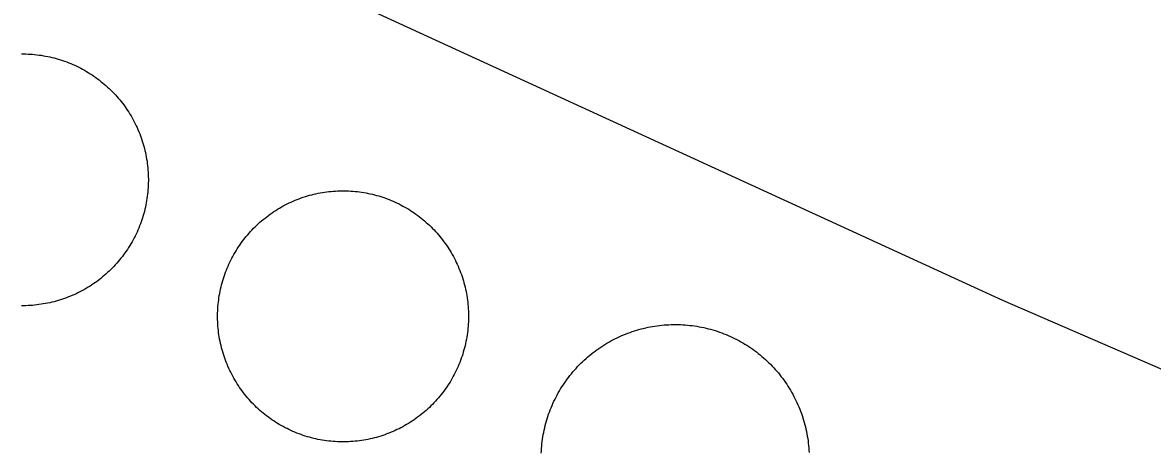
# Model space of a CAD drawing. Extents: x 3715084 to 3753216, y 488173 to 513963.
# Drawn here: x 3720571.4 to 3720804.9, y 500702.6 to 500791.1 of the extents above; entities that cross this region are included whole.
import ezdxf

# ---------------------------------------------------------------- set-up
doc = ezdxf.new("R2010")
doc.units = 0
doc.layers.add('V-DOMW-TANK', color=7, linetype='Continuous')
doc.layers.add('V-UTIL-LINE', color=7, linetype='Continuous')

msp = doc.modelspace()

# ---------------------------------------------------------------- linework, layer by layer
at = {"layer": 'V-DOMW-TANK'}
for points in [[(3720571.19, 500784.67), (3720571.64, 500784.67), (3720572.09, 500784.66), (3720572.55, 500784.65), (3720573, 500784.62), (3720573.45, 500784.59), (3720573.9, 500784.55), (3720574.35, 500784.5), (3720574.81, 500784.44), (3720575.25, 500784.38), (3720575.7, 500784.31), (3720576.15, 500784.23), (3720576.6, 500784.15), (3720577.04, 500784.05), (3720577.48, 500783.95), (3720577.92, 500783.84), (3720578.36, 500783.72), (3720578.79, 500783.6), (3720579.23, 500783.46), (3720579.66, 500783.32), (3720580.09, 500783.17), (3720580.52, 500783.02), (3720580.94, 500782.86), (3720581.36, 500782.68), (3720581.78, 500782.51), (3720582.19, 500782.33), (3720582.6, 500782.13), (3720583.01, 500781.93), (3720583.42, 500781.73), (3720583.82, 500781.51), (3720584.21, 500781.29), (3720584.6, 500781.07), (3720584.99, 500780.83), (3720585.38, 500780.59), (3720585.76, 500780.35), (3720586.14, 500780.09), (3720586.51, 500779.83), (3720586.87, 500779.56), (3720587.24, 500779.29), (3720587.59, 500779.01), (3720587.95, 500778.73), (3720588.29, 500778.43), (3720588.64, 500778.14), (3720588.97, 500777.83), (3720589.31, 500777.52), (3720589.63, 500777.21), (3720589.95, 500776.89), (3720590.27, 500776.56), (3720590.58, 500776.23), (3720590.88, 500775.89), (3720591.18, 500775.55), (3720591.47, 500775.2), (3720591.75, 500774.85), (3720592.03, 500774.49), (3720592.31, 500774.13), (3720592.57, 500773.76), (3720592.83, 500773.39), (3720593.09, 500773.01), (3720593.33, 500772.63), (3720593.57, 500772.25), (3720593.81, 500771.86), (3720594.03, 500771.47), (3720594.25, 500771.07), (3720594.47, 500770.67), (3720594.67, 500770.26), (3720594.87, 500769.85), (3720595.06, 500769.45), (3720595.25, 500769.03), (3720595.43, 500768.61), (3720595.6, 500768.19), (3720595.76, 500767.77), (3720595.91, 500767.34), (3720596.06, 500766.91), (3720596.2, 500766.48), (3720596.33, 500766.04), (3720596.46, 500765.61), (3720596.57, 500765.17), (3720596.68, 500764.73), (3720596.79, 500764.29), (3720596.88, 500763.85), (3720596.97, 500763.4), (3720597.04, 500762.95), (3720597.12, 500762.5), (3720597.18, 500762.06), (3720597.23, 500761.6), (3720597.28, 500761.16), (3720597.32, 500760.7), (3720597.35, 500760.25), (3720597.37, 500759.8), (3720597.39, 500759.34), (3720597.4, 500758.89), (3720597.4, 500758.43), (3720597.39, 500757.98), (3720597.37, 500757.53), (3720597.35, 500757.08), (3720597.32, 500756.62), (3720597.28, 500756.17)], [(3720597.28, 500756.17), (3720597.23, 500755.72), (3720597.18, 500755.27), (3720597.11, 500754.82), (3720597.04, 500754.37), (3720596.96, 500753.92), (3720596.88, 500753.48), (3720596.78, 500753.04), (3720596.68, 500752.59), (3720596.57, 500752.15), (3720596.45, 500751.72), (3720596.33, 500751.28), (3720596.19, 500750.85), (3720596.05, 500750.41), (3720595.91, 500749.98), (3720595.75, 500749.56), (3720595.59, 500749.14), (3720595.42, 500748.71), (3720595.24, 500748.3), (3720595.05, 500747.88), (3720594.86, 500747.47), (3720594.66, 500747.06), (3720594.46, 500746.66), (3720594.25, 500746.26), (3720594.02, 500745.86), (3720593.8, 500745.47), (3720593.56, 500745.08), (3720593.32, 500744.7), (3720593.08, 500744.31), (3720592.82, 500743.94), (3720592.56, 500743.57), (3720592.29, 500743.2), (3720592.02, 500742.84), (3720591.74, 500742.48), (3720591.46, 500742.13), (3720591.17, 500741.78), (3720590.87, 500741.44), (3720590.56, 500741.1), (3720590.25, 500740.77), (3720589.94, 500740.44), (3720589.62, 500740.12), (3720589.29, 500739.81), (3720588.96, 500739.5), (3720588.62, 500739.19), (3720588.28, 500738.9), (3720587.93, 500738.61), (3720587.58, 500738.32), (3720587.22, 500738.04), (3720586.86, 500737.77), (3720586.49, 500737.5), (3720586.12, 500737.24), (3720585.74, 500736.99), (3720585.36, 500736.74), (3720584.98, 500736.5), (3720584.59, 500736.27), (3720584.2, 500736.04), (3720583.8, 500735.82), (3720583.4, 500735.61), (3720582.99, 500735.4), (3720582.59, 500735.2), (3720582.17, 500735.01), (3720581.76, 500734.83), (3720581.34, 500734.65), (3720580.92, 500734.48), (3720580.5, 500734.32), (3720580.07, 500734.16), (3720579.64, 500734.01), (3720579.21, 500733.88), (3720578.78, 500733.74), (3720578.34, 500733.62), (3720577.9, 500733.5), (3720577.46, 500733.39), (3720577.02, 500733.29), (3720576.58, 500733.2), (3720576.13, 500733.11), (3720575.68, 500733.03), (3720575.23, 500732.96), (3720574.79, 500732.9), (3720574.33, 500732.84), (3720573.88, 500732.79), (3720573.43, 500732.75), (3720572.98, 500732.72), (3720572.53, 500732.7), (3720572.07, 500732.68), (3720571.62, 500732.67), (3720571.16, 500732.67)], [(3720611.82, 500732.98), (3720611.87, 500733.43), (3720611.93, 500733.88), (3720611.99, 500734.33), (3720612.06, 500734.77), (3720612.14, 500735.22), (3720612.22, 500735.66), (3720612.32, 500736.1), (3720612.42, 500736.55), (3720612.53, 500736.99), (3720612.65, 500737.42), (3720612.77, 500737.86), (3720612.9, 500738.29), (3720613.05, 500738.72), (3720613.19, 500739.15), (3720613.35, 500739.57), (3720613.51, 500740), (3720613.68, 500740.41), (3720613.86, 500740.83), (3720614.04, 500741.25), (3720614.24, 500741.66), (3720614.43, 500742.06), (3720614.64, 500742.46), (3720614.85, 500742.86), (3720615.07, 500743.26), (3720615.3, 500743.65), (3720615.53, 500744.04), (3720615.77, 500744.42), (3720616.02, 500744.8), (3720616.27, 500745.18), (3720616.53, 500745.55), (3720616.79, 500745.91), (3720617.07, 500746.27), (3720617.35, 500746.63), (3720617.63, 500746.98), (3720617.92, 500747.33), (3720618.22, 500747.67), (3720618.52, 500748.01), (3720618.83, 500748.34), (3720619.15, 500748.66), (3720619.47, 500748.98), (3720619.79, 500749.3), (3720620.12, 500749.61), (3720620.46, 500749.91), (3720620.8, 500750.2), (3720621.15, 500750.49), (3720621.5, 500750.78), (3720621.86, 500751.06), (3720622.22, 500751.33), (3720622.58, 500751.6), (3720622.95, 500751.85), (3720623.33, 500752.11), (3720623.71, 500752.35), (3720624.09, 500752.59), (3720624.48, 500752.83), (3720624.87, 500753.05), (3720625.27, 500753.27), (3720625.67, 500753.48), (3720626.07, 500753.69), (3720626.48, 500753.89), (3720626.89, 500754.08), (3720627.3, 500754.26), (3720627.72, 500754.44), (3720628.14, 500754.61), (3720628.56, 500754.77), (3720628.98, 500754.92), (3720629.41, 500755.07), (3720629.84, 500755.21), (3720630.28, 500755.34), (3720630.71, 500755.47), (3720631.15, 500755.58), (3720631.59, 500755.7), (3720632.03, 500755.79), (3720632.47, 500755.89), (3720632.92, 500755.98), (3720633.36, 500756.05), (3720633.81, 500756.12), (3720634.26, 500756.19), (3720634.71, 500756.24), (3720635.16, 500756.29), (3720635.61, 500756.33), (3720636.06, 500756.36), (3720636.51, 500756.38), (3720636.96, 500756.4), (3720637.42, 500756.41), (3720637.87, 500756.41), (3720638.32, 500756.4), (3720638.77, 500756.38), (3720639.23, 500756.36), (3720639.68, 500756.32), (3720640.13, 500756.29), (3720640.58, 500756.24), (3720641.02, 500756.18), (3720641.47, 500756.12), (3720641.92, 500756.05), (3720642.37, 500755.97), (3720642.81, 500755.88), (3720643.25, 500755.79), (3720643.69, 500755.69), (3720644.13, 500755.58), (3720644.57, 500755.46)], [(3720644.57, 500755.46), (3720645, 500755.34), (3720645.44, 500755.2), (3720645.87, 500755.06), (3720646.29, 500754.92), (3720646.72, 500754.76), (3720647.14, 500754.6), (3720647.56, 500754.43), (3720647.98, 500754.25), (3720648.39, 500754.07), (3720648.8, 500753.88), (3720649.21, 500753.68), (3720649.61, 500753.47), (3720650.01, 500753.26), (3720650.41, 500753.04), (3720650.8, 500752.81), (3720651.19, 500752.58), (3720651.57, 500752.34), (3720651.95, 500752.09), (3720652.32, 500751.84), (3720652.69, 500751.58), (3720653.06, 500751.31), (3720653.42, 500751.04), (3720653.77, 500750.76), (3720654.13, 500750.48), (3720654.48, 500750.19), (3720654.82, 500749.89), (3720655.15, 500749.59), (3720655.48, 500749.28), (3720655.81, 500748.96), (3720656.13, 500748.64), (3720656.44, 500748.32), (3720656.75, 500747.99), (3720657.05, 500747.65), (3720657.35, 500747.31), (3720657.64, 500746.96), (3720657.93, 500746.61), (3720658.2, 500746.25), (3720658.48, 500745.89), (3720658.74, 500745.53), (3720659, 500745.15), (3720659.25, 500744.78), (3720659.5, 500744.4), (3720659.74, 500744.02), (3720659.97, 500743.63), (3720660.2, 500743.24), (3720660.42, 500742.84), (3720660.63, 500742.44), (3720660.84, 500742.04), (3720661.03, 500741.63), (3720661.23, 500741.22), (3720661.41, 500740.81), (3720661.58, 500740.39), (3720661.75, 500739.97), (3720661.92, 500739.55), (3720662.07, 500739.12), (3720662.22, 500738.69), (3720662.36, 500738.26), (3720662.49, 500737.83), (3720662.61, 500737.4), (3720662.73, 500736.96)], [(3720662.73, 500736.96), (3720662.84, 500736.52), (3720662.94, 500736.08), (3720663.04, 500735.64), (3720663.12, 500735.19), (3720663.2, 500734.75), (3720663.27, 500734.3), (3720663.33, 500733.85), (3720663.39, 500733.4), (3720663.44, 500732.95), (3720663.47, 500732.5), (3720663.51, 500732.05), (3720663.53, 500731.6), (3720663.54, 500731.15), (3720663.55, 500730.7), (3720663.55, 500730.24), (3720663.54, 500729.79), (3720663.53, 500729.34), (3720663.5, 500728.88), (3720663.47, 500728.43), (3720663.43, 500727.98), (3720663.39, 500727.53), (3720663.33, 500727.08), (3720663.27, 500726.64), (3720663.2, 500726.19), (3720663.12, 500725.74), (3720663.03, 500725.3), (3720662.94, 500724.86), (3720662.83, 500724.42), (3720662.72, 500723.98), (3720662.61, 500723.54), (3720662.48, 500723.11), (3720662.35, 500722.67), (3720662.21, 500722.24), (3720662.06, 500721.81), (3720661.91, 500721.39), (3720661.74, 500720.97), (3720661.58, 500720.55), (3720661.4, 500720.13), (3720661.21, 500719.72), (3720661.02, 500719.31), (3720660.82, 500718.9), (3720660.62, 500718.5), (3720660.4, 500718.1), (3720660.19, 500717.7), (3720659.96, 500717.31), (3720659.73, 500716.92), (3720659.49, 500716.54), (3720659.24, 500716.16), (3720658.99, 500715.79), (3720658.72, 500715.41), (3720658.46, 500715.05), (3720658.19, 500714.69), (3720657.91, 500714.33), (3720657.62, 500713.98), (3720657.33, 500713.63), (3720657.04, 500713.29), (3720656.73, 500712.96), (3720656.42, 500712.62), (3720656.11, 500712.3), (3720655.79, 500711.98), (3720655.46, 500711.67), (3720655.13, 500711.36), (3720654.8, 500711.05), (3720654.45, 500710.76), (3720654.11, 500710.47), (3720653.76, 500710.18), (3720653.4, 500709.91), (3720653.04, 500709.63), (3720652.67, 500709.37), (3720652.3, 500709.11), (3720651.93, 500708.85), (3720651.55, 500708.61), (3720651.16, 500708.37), (3720650.77, 500708.13), (3720650.38, 500707.91), (3720649.98, 500707.69), (3720649.59, 500707.48), (3720649.19, 500707.27), (3720648.77, 500707.08), (3720648.37, 500706.89), (3720647.95, 500706.7), (3720647.54, 500706.53), (3720647.12, 500706.35), (3720646.69, 500706.19), (3720646.27, 500706.04), (3720645.84, 500705.89), (3720645.41, 500705.75), (3720644.98, 500705.62), (3720644.54, 500705.49), (3720644.11, 500705.38), (3720643.67, 500705.27), (3720643.23, 500705.17), (3720642.78, 500705.07), (3720642.34, 500704.99), (3720641.89, 500704.91), (3720641.45, 500704.84), (3720641, 500704.78), (3720640.55, 500704.72), (3720640.1, 500704.67), (3720639.65, 500704.63)], [(3720639.65, 500704.63), (3720639.2, 500704.6), (3720638.74, 500704.58), (3720638.29, 500704.56), (3720637.84, 500704.56), (3720637.39, 500704.56), (3720636.94, 500704.56), (3720636.48, 500704.58), (3720636.03, 500704.6), (3720635.58, 500704.64), (3720635.13, 500704.68), (3720634.68, 500704.72), (3720634.23, 500704.78), (3720633.78, 500704.84), (3720633.33, 500704.91), (3720632.89, 500704.99), (3720632.44, 500705.08), (3720632, 500705.17), (3720631.56, 500705.28), (3720631.12, 500705.39), (3720630.69, 500705.5), (3720630.25, 500705.63), (3720629.82, 500705.76), (3720629.39, 500705.9), (3720628.96, 500706.05), (3720628.54, 500706.2), (3720628.11, 500706.36), (3720627.69, 500706.53), (3720627.28, 500706.71), (3720626.86, 500706.9), (3720626.45, 500707.09), (3720626.05, 500707.29), (3720625.64, 500707.49), (3720625.24, 500707.7), (3720624.85, 500707.92), (3720624.46, 500708.15), (3720624.07, 500708.38), (3720623.69, 500708.62), (3720623.31, 500708.87), (3720622.93, 500709.12), (3720622.56, 500709.38), (3720622.19, 500709.65), (3720621.83, 500709.92), (3720621.48, 500710.2), (3720621.12, 500710.48), (3720620.78, 500710.78), (3720620.44, 500711.07), (3720620.1, 500711.38), (3720619.77, 500711.68), (3720619.45, 500712), (3720619.13, 500712.32), (3720618.81, 500712.65), (3720618.5, 500712.98), (3720618.2, 500713.31), (3720617.9, 500713.65), (3720617.61, 500714), (3720617.33, 500714.35), (3720617.05, 500714.71), (3720616.78, 500715.07), (3720616.51, 500715.44), (3720616.25, 500715.81), (3720616, 500716.18), (3720615.75, 500716.56), (3720615.51, 500716.95), (3720615.28, 500717.34), (3720615.06, 500717.73), (3720614.84, 500718.12), (3720614.62, 500718.52), (3720614.42, 500718.92), (3720614.22, 500719.33), (3720614.03, 500719.74), (3720613.84, 500720.16), (3720613.67, 500720.57), (3720613.5, 500720.99), (3720613.34, 500721.42), (3720613.18, 500721.84), (3720613.04, 500722.27), (3720612.9, 500722.7), (3720612.77, 500723.13), (3720612.64, 500723.57), (3720612.52, 500724), (3720612.41, 500724.44), (3720612.31, 500724.88), (3720612.22, 500725.33), (3720612.13, 500725.77), (3720612.05, 500726.22), (3720611.98, 500726.66), (3720611.92, 500727.11), (3720611.87, 500727.56), (3720611.82, 500728.01), (3720611.78, 500728.46), (3720611.75, 500728.91), (3720611.73, 500729.36), (3720611.71, 500729.82), (3720611.7, 500730.27), (3720611.7, 500730.72), (3720611.71, 500731.17), (3720611.73, 500731.63), (3720611.75, 500732.08), (3720611.78, 500732.53), (3720611.82, 500732.98)], [(3720688.57, 500722.41), (3720688.94, 500722.71), (3720689.32, 500723.01), (3720689.71, 500723.3), (3720690.1, 500723.59), (3720690.49, 500723.87), (3720690.89, 500724.14), (3720691.3, 500724.4), (3720691.71, 500724.66), (3720692.12, 500724.91), (3720692.54, 500725.16), (3720692.96, 500725.39), (3720693.39, 500725.62), (3720693.82, 500725.84), (3720694.25, 500726.05), (3720694.69, 500726.26), (3720695.13, 500726.46), (3720695.57, 500726.65), (3720696.02, 500726.83), (3720696.47, 500727), (3720696.93, 500727.17), (3720697.38, 500727.33), (3720697.84, 500727.48), (3720698.3, 500727.62), (3720698.77, 500727.76), (3720699.23, 500727.89), (3720699.7, 500728), (3720700.17, 500728.12), (3720700.65, 500728.22), (3720701.12, 500728.31), (3720701.6, 500728.4), (3720702.07, 500728.47), (3720702.55, 500728.54), (3720703.03, 500728.6), (3720703.51, 500728.66), (3720704, 500728.7), (3720704.48, 500728.73), (3720704.96, 500728.76), (3720705.44, 500728.78), (3720705.93, 500728.79), (3720706.41, 500728.79), (3720706.89, 500728.78), (3720707.38, 500728.77), (3720707.86, 500728.74), (3720708.34, 500728.71), (3720708.82, 500728.67), (3720709.3, 500728.62), (3720709.78, 500728.57), (3720710.26, 500728.5), (3720710.74, 500728.42), (3720711.22, 500728.34), (3720711.69, 500728.25), (3720712.16, 500728.15), (3720712.64, 500728.05), (3720713.1, 500727.93), (3720713.57, 500727.81), (3720714.04, 500727.68), (3720714.5, 500727.54), (3720714.96, 500727.39), (3720715.42, 500727.23), (3720715.87, 500727.07), (3720716.33, 500726.9), (3720716.77, 500726.72), (3720717.22, 500726.53), (3720717.66, 500726.33), (3720718.1, 500726.13), (3720718.54, 500725.92), (3720718.97, 500725.7), (3720719.4, 500725.48), (3720719.82, 500725.24), (3720720.24, 500725), (3720720.65, 500724.76), (3720721.06, 500724.5), (3720721.47, 500724.24), (3720721.87, 500723.97), (3720722.27, 500723.7), (3720722.66, 500723.41), (3720723.05, 500723.12), (3720723.43, 500722.82), (3720723.81, 500722.52), (3720724.18, 500722.21), (3720724.54, 500721.9), (3720724.91, 500721.57), (3720725.26, 500721.24), (3720725.61, 500720.91), (3720725.95, 500720.57), (3720726.29, 500720.22), (3720726.62, 500719.87), (3720726.95, 500719.51), (3720727.26, 500719.15), (3720727.58, 500718.78), (3720727.88, 500718.41), (3720728.18, 500718.02), (3720728.47, 500717.64), (3720728.76, 500717.25), (3720729.04, 500716.85), (3720729.31, 500716.45), (3720729.57, 500716.05), (3720729.83, 500715.64), (3720730.08, 500715.23), (3720730.32, 500714.81)], [(3720678.58, 500702.21), (3720678.6, 500702.69), (3720678.64, 500703.17), (3720678.67, 500703.65), (3720678.72, 500704.13), (3720678.78, 500704.62), (3720678.85, 500705.1), (3720678.92, 500705.57), (3720679.01, 500706.05), (3720679.09, 500706.52), (3720679.19, 500706.99), (3720679.3, 500707.47), (3720679.42, 500707.94), (3720679.54, 500708.4), (3720679.67, 500708.87), (3720679.81, 500709.33), (3720679.96, 500709.79), (3720680.11, 500710.25), (3720680.28, 500710.71), (3720680.45, 500711.16), (3720680.63, 500711.6), (3720680.82, 500712.05), (3720681.01, 500712.49), (3720681.21, 500712.93), (3720681.43, 500713.37), (3720681.64, 500713.8), (3720681.87, 500714.23), (3720682.1, 500714.65), (3720682.35, 500715.07), (3720682.59, 500715.49), (3720682.85, 500715.9), (3720683.11, 500716.3), (3720683.38, 500716.71), (3720683.65, 500717.1), (3720683.94, 500717.49), (3720684.23, 500717.88), (3720684.52, 500718.26), (3720684.82, 500718.64), (3720685.13, 500719.01), (3720685.45, 500719.38), (3720685.77, 500719.74), (3720686.1, 500720.09), (3720686.44, 500720.44), (3720686.78, 500720.78), (3720687.12, 500721.12), (3720687.48, 500721.45), (3720687.83, 500721.78), (3720688.2, 500722.1), (3720688.57, 500722.41)], [(3720730.32, 500714.81), (3720730.56, 500714.39), (3720730.79, 500713.96), (3720731.01, 500713.53), (3720731.22, 500713.1), (3720731.43, 500712.66), (3720731.62, 500712.22), (3720731.82, 500711.77), (3720732, 500711.33), (3720732.18, 500710.87), (3720732.34, 500710.42), (3720732.5, 500709.97), (3720732.65, 500709.51), (3720732.79, 500709.04), (3720732.93, 500708.58), (3720733.05, 500708.11), (3720733.17, 500707.64), (3720733.28, 500707.17), (3720733.38, 500706.7), (3720733.48, 500706.23), (3720733.56, 500705.75), (3720733.64, 500705.27), (3720733.71, 500704.79), (3720733.77, 500704.31), (3720733.82, 500703.83), (3720733.87, 500703.35), (3720733.9, 500702.87), (3720733.93, 500702.39)]]:
    msp.add_lwpolyline(points, dxfattribs=at)
at = {"layer": 'V-UTIL-LINE'}
msp.add_lwpolyline([(3721363.94, 500457.64), (3721219.72, 500520.31), (3721226.62, 500537.13), (3721104.25, 500589.39), (3720945.46, 500659.45), (3720773.95, 500733.78), (3720633.3, 500798.33), (3720589.65, 500815.99)], dxfattribs=at)

doc.saveas('drawing.dxf')
